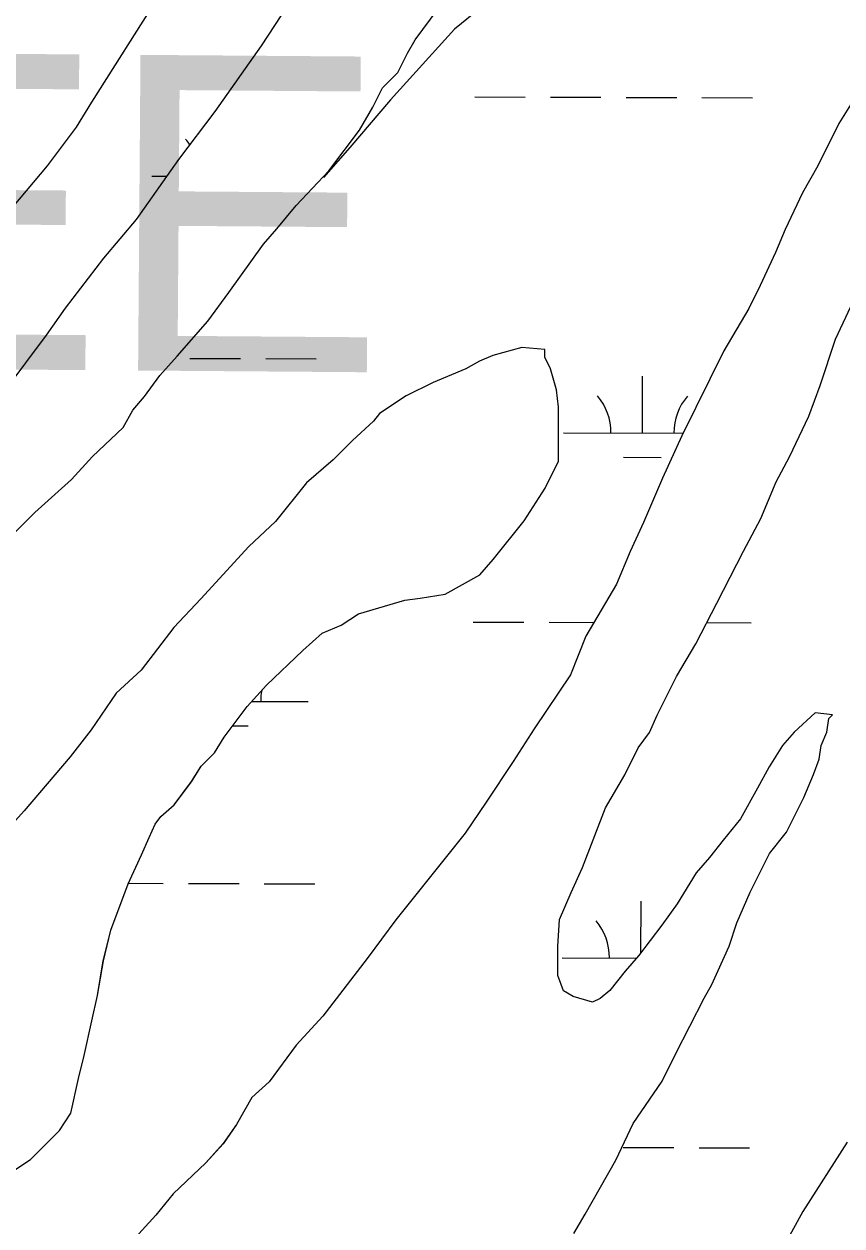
# Model space of a CAD drawing. Extents: x 3161665 to 3199565, y 885729 to 911164.
# Drawn here: x 3168412 to 3168930, y 899863 to 900624 of the extents above; entities that cross this region are included whole.
import ezdxf

# ---------------------------------------------------------------- set-up
doc = ezdxf.new("R2010")
doc.units = 0
for name, color, linetype in [('V-SITE-VEGE', 7, 'Continuous'), ('V-TOPO-GNAM-IDEN', 7, 'Continuous'), ('V-TOPO-SHOR', 7, 'Continuous'), ('V-WETL-SWMP', 7, 'Continuous')]:
    doc.layers.add(name, color=color, linetype=linetype)

msp = doc.modelspace()

# ---------------------------------------------------------------- linework, layer by layer
at = {"layer": 'V-SITE-VEGE'}
for p, q in [((3168454.97, 900574.98), (3168499.96, 900645.86)), ((3168579.3, 900636.28), (3168562.27, 900610.61)), ((3168659.89, 900614.5), (3168674.49, 900634.06)), ((3168655.02, 900605.95), (3168659.89, 900614.5)), ((3168562.27, 900610.61), (3168533.08, 900569.06)), ((3168648.95, 900593.73), (3168655.02, 900605.95)), ((3168639.21, 900583.95), (3168648.95, 900593.73)), ((3168633.14, 900571.73), (3168639.21, 900583.95)), ((3168445.24, 900559.09), (3168454.97, 900574.98)), ((3168936.98, 900574.87), (3168928.47, 900561.43)), ((3168533.08, 900569.06), (3168509.97, 900538.5)), ((3168624.63, 900557.07), (3168633.14, 900571.73)), ((3168928.47, 900561.43), (3168915.11, 900534.55)), ((3168427, 900534.64), (3168445.24, 900559.09)), ((3168605.17, 900531.4), (3168624.63, 900557.07)), ((3168509.97, 900538.5), (3168483.21, 900500.61)), ((3168413.61, 900518.75), (3168427, 900534.64)), ((3168584.47, 900509.38), (3168605.17, 900531.4)), ((3168915.11, 900534.55), (3168905.39, 900517.44)), ((3168401.44, 900504.08), (3168413.61, 900518.75)), ((3168905.39, 900517.44), (3168894.46, 900494.23)), ((3168572.3, 900494.71), (3168584.47, 900509.38)), ((3168483.21, 900500.61), (3168462.52, 900476.15)), ((3168563.79, 900484.93), (3168572.3, 900494.71)), ((3168894.46, 900494.23), (3168888.39, 900479.57)), ((3168541.89, 900454.37), (3168563.79, 900484.93)), ((3168462.52, 900476.15), (3168438.19, 900444.37)), ((3168888.39, 900479.57), (3168878.68, 900458.81)), ((3168528.51, 900436.04), (3168541.89, 900454.37)), ((3168878.68, 900458.81), (3168871.39, 900444.15)), ((3168926.35, 900424.75), (3168936.06, 900445.52)), ((3168438.19, 900444.37), (3168426.02, 900427.26)), ((3168871.39, 900444.15), (3168855.59, 900417.27)), ((3168509.03, 900414.02), (3168528.51, 900436.04)), ((3168426.02, 900427.26), (3168400.48, 900393.03)), ((3168916.65, 900395.44), (3168926.35, 900424.75)), ((3168727.45, 900419.41), (3168709.16, 900414.49)), ((3168742.1, 900418.22), (3168727.45, 900419.41)), ((3168742.11, 900413.34), (3168742.1, 900418.22)), ((3168855.59, 900417.27), (3168828.87, 900363.51)), ((3168498.08, 900401.8), (3168509.03, 900414.02)), ((3168700.63, 900410.81), (3168692.1, 900405.91)), ((3168709.16, 900414.49), (3168700.63, 900410.81)), ((3168745.79, 900406.03), (3168742.11, 900413.34)), ((3168488.35, 900388.35), (3168498.08, 900401.8)), ((3168692.1, 900405.91), (3168671.37, 900397.31)), ((3168749.48, 900392.61), (3168745.79, 900406.03)), ((3168671.37, 900397.31), (3168654.31, 900388.73)), ((3168750.73, 900381.64), (3168749.48, 900392.61)), ((3168909.38, 900375.9), (3168916.65, 900395.44)), ((3168481.04, 900379.79), (3168488.35, 900388.35)), ((3168654.31, 900388.73), (3168637.25, 900377.71)), ((3168474.97, 900368.8), (3168481.04, 900379.79)), ((3168637.25, 900377.71), (3168633.6, 900372.82)), ((3168750.8, 900347.47), (3168750.73, 900381.64)), ((3168633.6, 900372.82), (3168620.2, 900360.59)), ((3168897.23, 900350.25), (3168909.38, 900375.9)), ((3168455.49, 900350.45), (3168474.97, 900368.8)), ((3168828.87, 900363.51), (3168816.73, 900336.64)), ((3168620.2, 900360.59), (3168608.03, 900348.36)), ((3168442.1, 900335.77), (3168455.49, 900350.45)), ((3168608.03, 900348.36), (3168590.98, 900333.68)), ((3168742.3, 900330.36), (3168750.8, 900347.47)), ((3168888.73, 900334.36), (3168897.23, 900350.25)), ((3168418.96, 900314.98), (3168442.1, 900335.77)), ((3168590.98, 900333.68), (3168571.51, 900309.22)), ((3168816.73, 900336.64), (3168804.59, 900308.54)), ((3168879.02, 900311.15), (3168888.73, 900334.36)), ((3168728.93, 900309.59), (3168742.3, 900330.36)), ((3168404.35, 900300.29), (3168418.96, 900314.98)), ((3168571.51, 900309.22), (3168554.46, 900293.32)), ((3168709.46, 900285.14), (3168728.93, 900309.59)), ((3168804.59, 900308.54), (3168796.09, 900290.22)), ((3168868.09, 900290.38), (3168879.02, 900311.15)), ((3168554.46, 900293.32), (3168524.03, 900260.3)), ((3168796.09, 900290.22), (3168787.59, 900269.45)), ((3168851.08, 900257.4), (3168868.09, 900290.38)), ((3168700.94, 900275.36), (3168709.46, 900285.14)), ((3168679, 900263.1), (3168700.94, 900275.36)), ((3168663.14, 900260.63), (3168679, 900263.1)), ((3168787.59, 900269.45), (3168768.14, 900236.46)), ((3168524.03, 900260.3), (3168506.99, 900241.96)), ((3168624.12, 900250.77), (3168653.39, 900259.38)), ((3168653.39, 900259.38), (3168663.14, 900260.63)), ((3168837.71, 900231.74), (3168851.08, 900257.4)), ((3168613.15, 900243.43), (3168624.12, 900250.77)), ((3168506.99, 900241.96), (3168486.31, 900215.07)), ((3168600.96, 900238.52), (3168613.15, 900243.43)), ((3168588.78, 900227.5), (3168600.96, 900238.52)), ((3168768.14, 900236.46), (3168758.44, 900212.03)), ((3168565.65, 900205.49), (3168588.78, 900227.5)), ((3168825.56, 900210.97), (3168837.71, 900231.74)), ((3168486.31, 900215.07), (3168470.48, 900200.39)), ((3168758.44, 900212.03), (3168735.33, 900177.81)), ((3168813.41, 900186.53), (3168825.56, 900210.97)), ((3168553.48, 900192.04), (3168565.65, 900205.49)), ((3168470.48, 900200.39), (3168454.67, 900177.17)), ((3168538.88, 900172.48), (3168553.48, 900192.04)), ((3168808.55, 900175.54), (3168813.41, 900186.53)), ((3168913.47, 900187.98), (3168900.07, 900175.75)), ((3168924.45, 900186.79), (3168913.47, 900187.98)), ((3168922.02, 900184.34), (3168924.45, 900186.79)), ((3168920.82, 900175.8), (3168922.02, 900184.34)), ((3168454.67, 900177.17), (3168441.28, 900160.05)), ((3168532.8, 900162.7), (3168538.88, 900172.48)), ((3168735.33, 900177.81), (3168721.96, 900157.04)), ((3168801.25, 900165.76), (3168808.55, 900175.54)), ((3168900.07, 900175.75), (3168892.77, 900167.19)), ((3168917.18, 900167.25), (3168920.82, 900175.8)), ((3168792.75, 900148.66), (3168801.25, 900165.76)), ((3168892.77, 900167.19), (3168884.26, 900153.75)), ((3168915.98, 900158.7), (3168917.18, 900167.25)), ((3168441.28, 900160.05), (3168412.08, 900125.81)), ((3168524.28, 900154.14), (3168532.8, 900162.7)), ((3168721.96, 900157.04), (3168704.93, 900131.37)), ((3168912.34, 900148.93), (3168915.98, 900158.7)), ((3168518.2, 900144.37), (3168524.28, 900154.14)), ((3168780.6, 900127.88), (3168792.75, 900148.66)), ((3168884.26, 900153.75), (3168876.97, 900140.31)), ((3168906.27, 900134.28), (3168912.34, 900148.93)), ((3168507.25, 900129.7), (3168518.2, 900144.37)), ((3168876.97, 900140.31), (3168866.04, 900120.76)), ((3168895.34, 900112.28), (3168906.27, 900134.28)), ((3168412.08, 900125.81), (3168388.95, 900100.13)), ((3168498.72, 900122.35), (3168507.25, 900129.7)), ((3168704.93, 900131.37), (3168691.55, 900111.82)), ((3168766.04, 900090.02), (3168780.6, 900127.88)), ((3168495.07, 900117.46), (3168498.72, 900122.35)), ((3168866.04, 900120.76), (3168855.08, 900107.31)), ((3168491.43, 900108.91), (3168495.07, 900117.46)), ((3168691.55, 900111.82), (3168647.75, 900056.8)), ((3168884.39, 900098.84), (3168895.34, 900112.28)), ((3168486.58, 900097.92), (3168491.43, 900108.91)), ((3168855.08, 900107.31), (3168846.57, 900096.31)), ((3168478.08, 900079.6), (3168486.58, 900097.92)), ((3168846.57, 900096.31), (3168838.05, 900086.53)), ((3168872.24, 900074.4), (3168884.39, 900098.84)), ((3168758.76, 900074.14), (3168766.04, 900090.02)), ((3168838.05, 900086.53), (3168825.89, 900066.97)), ((3168467.16, 900050.28), (3168478.08, 900079.6)), ((3168751.47, 900057.04), (3168758.76, 900074.14)), ((3168863.75, 900054.86), (3168872.24, 900074.4)), ((3168825.89, 900066.97), (3168816.16, 900053.53)), ((3168750.29, 900039.95), (3168751.47, 900057.04)), ((3168462.33, 900030.75), (3168467.16, 900050.28)), ((3168647.75, 900056.8), (3168629.5, 900032.35)), ((3168816.16, 900053.53), (3168801.56, 900033.97)), ((3168858.9, 900040.2), (3168863.75, 900054.86)), ((3168750.33, 900021.65), (3168750.29, 900039.95)), ((3168847.97, 900015.77), (3168858.9, 900040.2)), ((3168458.72, 900008.77), (3168462.33, 900030.75)), ((3168629.5, 900032.35), (3168601.52, 899995.68)), ((3168801.56, 900033.97), (3168793.04, 900024.19)), ((3168754.02, 900011.9), (3168750.33, 900021.65)), ((3168793.04, 900024.19), (3168783.31, 900011.96)), ((3168760.13, 900008.25), (3168754.02, 900011.9)), ((3168783.31, 900011.96), (3168777.21, 900007.07)), ((3168843.11, 900007.22), (3168847.97, 900015.77)), ((3168455.09, 899992.9), (3168458.72, 900008.77)), ((3168772.34, 900004.61), (3168760.13, 900008.25)), ((3168777.21, 900007.07), (3168772.34, 900004.61)), ((3168824.89, 899971.79), (3168843.11, 900007.22)), ((3168450.26, 899970.93), (3168455.09, 899992.9)), ((3168601.52, 899995.68), (3168584.48, 899977.34)), ((3168584.48, 899977.34), (3168567.45, 899954.11)), ((3168446.64, 899956.27), (3168450.26, 899970.93)), ((3168816.39, 899954.68), (3168824.89, 899971.79)), ((3168441.8, 899934.3), (3168446.64, 899956.27)), ((3168567.45, 899954.11), (3168556.49, 899944.32)), ((3168798.14, 899927.8), (3168816.39, 899954.68)), ((3168556.49, 899944.32), (3168546.77, 899927.22)), ((3168434.51, 899923.3), (3168441.8, 899934.3)), ((3168787.21, 899904.59), (3168798.14, 899927.8)), ((3168416.25, 899904.95), (3168434.51, 899923.3)), ((3168546.77, 899927.22), (3168538.25, 899914.99)), ((3168538.25, 899914.99), (3168527.3, 899902.77)), ((3168933.62, 899915.91), (3168905.66, 899871.91)), ((3168395.53, 899891.48), (3168416.25, 899904.95)), ((3168767.77, 899870.37), (3168787.21, 899904.59)), ((3168527.3, 899902.77), (3168506.6, 899883.2)), ((3168506.6, 899883.2), (3168495.65, 899869.75)), ((3168495.65, 899869.75), (3168467.65, 899839.18)), ((3168760.48, 899858.15), (3168767.77, 899870.37)), ((3168905.66, 899871.91), (3168881.35, 899827.93))]:
    msp.add_line(p, q, dxfattribs=at)
at = {"layer": 'V-TOPO-SHOR'}
msp.add_lwpolyline([(3168796.16, 901388.53), (3168775.86, 901316.95), (3168780.2, 901254.27), (3168796.87, 901201.63), (3168816.88, 901138.92), (3168831.25, 901061.67), (3168835.59, 900996.75), (3168826.48, 900927.38), (3168808.39, 900840.13), (3168800.41, 900776.36), (3168804.85, 900758.44), (3168799.2, 900732.71), (3168796.91, 900712.57), (3168792.39, 900690.2), (3168775.57, 900677.93), (3168747.58, 900672.39), (3168709.46, 900641.14), (3168684.8, 900621.05), (3168644.41, 900576.38), (3168618.61, 900546.22), (3168601.78, 900527.23)], dxfattribs=at)
at = {"layer": 'V-WETL-SWMP'}
for p, q in [((3168454.97, 900574.98), (3168499.96, 900645.86)), ((3168579.3, 900636.28), (3168562.27, 900610.62)), ((3168659.89, 900614.5), (3168674.48, 900634.06)), ((3168655.02, 900605.95), (3168659.89, 900614.5)), ((3168562.27, 900610.62), (3168533.08, 900569.06)), ((3168648.95, 900593.73), (3168655.02, 900605.95)), ((3168639.21, 900583.95), (3168648.95, 900593.73)), ((3168633.14, 900571.73), (3168639.21, 900583.95)), ((3168445.24, 900559.09), (3168454.97, 900574.98)), ((3168697.7, 900578.2), (3168729.7, 900578.11)), ((3168745.7, 900578.06), (3168777.7, 900577.97)), ((3168793.7, 900577.93), (3168825.7, 900577.84)), ((3168841.7, 900577.8), (3168873.7, 900577.71)), ((3168936.98, 900574.87), (3168928.47, 900561.43)), ((3168533.08, 900569.06), (3168509.96, 900538.5)), ((3168624.63, 900557.07), (3168633.14, 900571.73)), ((3168928.47, 900561.43), (3168915.11, 900534.55)), ((3168426.99, 900534.65), (3168445.24, 900559.09)), ((3168605.16, 900531.4), (3168624.63, 900557.07)), ((3168509.96, 900538.5), (3168483.21, 900500.61)), ((3168413.61, 900518.75), (3168426.99, 900534.65)), ((3168584.47, 900509.38), (3168605.16, 900531.4)), ((3168915.11, 900534.55), (3168905.39, 900517.44)), ((3168492.97, 900528.02), (3168502.55, 900527.99)), ((3168401.44, 900504.08), (3168413.61, 900518.75)), ((3168905.39, 900517.44), (3168894.46, 900494.23)), ((3168572.3, 900494.71), (3168584.47, 900509.38)), ((3168483.21, 900500.61), (3168462.52, 900476.15)), ((3168563.78, 900484.93), (3168572.3, 900494.71)), ((3168894.46, 900494.23), (3168888.39, 900479.58)), ((3168541.89, 900454.37), (3168563.78, 900484.93)), ((3168462.52, 900476.15), (3168438.18, 900444.37)), ((3168888.39, 900479.58), (3168878.68, 900458.81)), ((3168528.51, 900436.04), (3168541.89, 900454.37)), ((3168878.68, 900458.81), (3168871.39, 900444.15)), ((3168926.35, 900424.75), (3168936.06, 900445.52)), ((3168438.18, 900444.37), (3168426.02, 900427.26)), ((3168871.39, 900444.15), (3168855.59, 900417.27)), ((3168509.03, 900414.03), (3168528.51, 900436.04)), ((3168426.02, 900427.26), (3168400.47, 900393.03)), ((3168916.65, 900395.44), (3168926.35, 900424.75)), ((3168727.45, 900419.41), (3168709.16, 900414.49)), ((3168742.1, 900418.22), (3168727.45, 900419.41)), ((3168742.11, 900413.34), (3168742.1, 900418.22)), ((3168855.59, 900417.27), (3168828.87, 900363.51)), ((3168498.08, 900401.8), (3168509.03, 900414.03)), ((3168517.24, 900412.52), (3168549.24, 900412.43)), ((3168565.24, 900412.39), (3168597.24, 900412.3)), ((3168700.62, 900410.81), (3168692.09, 900405.91)), ((3168709.16, 900414.49), (3168700.62, 900410.81)), ((3168745.79, 900406.03), (3168742.11, 900413.34)), ((3168488.35, 900388.35), (3168498.08, 900401.8)), ((3168692.09, 900405.91), (3168671.37, 900397.32)), ((3168749.48, 900392.62), (3168745.79, 900406.03)), ((3168803.96, 900365.3), (3168804.06, 900401.3)), ((3168671.37, 900397.32), (3168654.3, 900388.74)), ((3168750.72, 900381.64), (3168749.48, 900392.62)), ((3168909.38, 900375.9), (3168916.65, 900395.44)), ((3168481.04, 900379.79), (3168488.35, 900388.35)), ((3168654.3, 900388.74), (3168637.25, 900377.71)), ((3168474.97, 900368.8), (3168481.04, 900379.79)), ((3168637.25, 900377.71), (3168633.6, 900372.82)), ((3168750.8, 900347.47), (3168750.72, 900381.64)), ((3168633.6, 900372.82), (3168620.2, 900360.59)), ((3168897.23, 900350.25), (3168909.38, 900375.9)), ((3168455.49, 900350.45), (3168474.97, 900368.8)), ((3168753.96, 900365.44), (3168829.72, 900365.23)), ((3168828.87, 900363.51), (3168816.72, 900336.64)), ((3168620.2, 900360.59), (3168608.03, 900348.36)), ((3168442.1, 900335.77), (3168455.49, 900350.45)), ((3168608.03, 900348.36), (3168590.98, 900333.68)), ((3168742.3, 900330.36), (3168750.8, 900347.47)), ((3168791.92, 900349.9), (3168815.92, 900349.83)), ((3168888.73, 900334.36), (3168897.23, 900350.25)), ((3168418.96, 900314.98), (3168442.1, 900335.77)), ((3168590.98, 900333.68), (3168571.51, 900309.23)), ((3168816.72, 900336.64), (3168804.59, 900308.54)), ((3168879.02, 900311.16), (3168888.73, 900334.36)), ((3168728.92, 900309.59), (3168742.3, 900330.36)), ((3168404.35, 900300.3), (3168418.96, 900314.98)), ((3168571.51, 900309.23), (3168554.46, 900293.32)), ((3168709.46, 900285.14), (3168728.92, 900309.59)), ((3168804.59, 900308.54), (3168796.09, 900290.22)), ((3168868.08, 900290.38), (3168879.02, 900311.16)), ((3168554.46, 900293.32), (3168524.03, 900260.3)), ((3168796.09, 900290.22), (3168787.59, 900269.45)), ((3168851.08, 900257.4), (3168868.08, 900290.38)), ((3168700.94, 900275.36), (3168709.46, 900285.14)), ((3168679, 900263.1), (3168700.94, 900275.36)), ((3168663.14, 900260.63), (3168679, 900263.1)), ((3168787.59, 900269.45), (3168768.14, 900236.46)), ((3168524.03, 900260.3), (3168506.99, 900241.96)), ((3168624.12, 900250.77), (3168653.38, 900259.38)), ((3168653.38, 900259.38), (3168663.14, 900260.63)), ((3168837.71, 900231.74), (3168851.08, 900257.4)), ((3168613.15, 900243.43), (3168624.12, 900250.77)), ((3168506.99, 900241.96), (3168486.3, 900215.07)), ((3168600.96, 900238.52), (3168613.15, 900243.43)), ((3168696.78, 900245.52), (3168728.78, 900245.43)), ((3168744.78, 900245.39), (3168773.36, 900245.31)), ((3168844.68, 900245.11), (3168872.78, 900245.04)), ((3168588.78, 900227.51), (3168600.96, 900238.52)), ((3168768.14, 900236.46), (3168758.44, 900212.03)), ((3168565.65, 900205.49), (3168588.78, 900227.51)), ((3168825.56, 900210.97), (3168837.71, 900231.74)), ((3168486.3, 900215.07), (3168470.47, 900200.39)), ((3168758.44, 900212.03), (3168735.33, 900177.81)), ((3168813.41, 900186.53), (3168825.56, 900210.97)), ((3168553.47, 900192.04), (3168565.65, 900205.49)), ((3168470.47, 900200.39), (3168454.66, 900177.17)), ((3168556.31, 900195.17), (3168592.05, 900195.07)), ((3168538.88, 900172.48), (3168553.47, 900192.04)), ((3168808.55, 900175.54), (3168813.41, 900186.53)), ((3168913.47, 900187.98), (3168900.07, 900175.75)), ((3168924.46, 900186.79), (3168913.47, 900187.98)), ((3168922.02, 900184.34), (3168924.46, 900186.79)), ((3168544.32, 900179.77), (3168554.01, 900179.74)), ((3168920.82, 900175.8), (3168922.02, 900184.34)), ((3168454.66, 900177.17), (3168441.28, 900160.05)), ((3168532.8, 900162.7), (3168538.88, 900172.48)), ((3168735.33, 900177.81), (3168721.96, 900157.04)), ((3168801.25, 900165.76), (3168808.55, 900175.54)), ((3168900.07, 900175.75), (3168892.77, 900167.19)), ((3168917.18, 900167.25), (3168920.82, 900175.8)), ((3168792.75, 900148.66), (3168801.25, 900165.76)), ((3168892.77, 900167.19), (3168884.26, 900153.75)), ((3168915.98, 900158.7), (3168917.18, 900167.25)), ((3168441.28, 900160.05), (3168412.07, 900125.82)), ((3168524.27, 900154.14), (3168532.8, 900162.7)), ((3168721.96, 900157.04), (3168704.93, 900131.37)), ((3168912.34, 900148.93), (3168915.98, 900158.7)), ((3168518.2, 900144.36), (3168524.27, 900154.14)), ((3168780.6, 900127.88), (3168792.75, 900148.66)), ((3168884.26, 900153.75), (3168876.97, 900140.31)), ((3168906.27, 900134.28), (3168912.34, 900148.93)), ((3168507.25, 900129.7), (3168518.2, 900144.36)), ((3168876.97, 900140.31), (3168866.03, 900120.76)), ((3168895.34, 900112.28), (3168906.27, 900134.28)), ((3168412.07, 900125.82), (3168388.95, 900100.14)), ((3168498.72, 900122.35), (3168507.25, 900129.7)), ((3168704.93, 900131.37), (3168691.55, 900111.82)), ((3168766.04, 900090.02), (3168780.6, 900127.88)), ((3168495.07, 900117.46), (3168498.72, 900122.35)), ((3168866.03, 900120.76), (3168855.08, 900107.31)), ((3168491.43, 900108.91), (3168495.07, 900117.46)), ((3168691.55, 900111.82), (3168647.75, 900056.8)), ((3168884.39, 900098.84), (3168895.34, 900112.28)), ((3168486.57, 900097.92), (3168491.43, 900108.91)), ((3168855.08, 900107.31), (3168846.57, 900096.31)), ((3168478.08, 900079.6), (3168486.57, 900097.92)), ((3168846.57, 900096.31), (3168838.05, 900086.53)), ((3168872.24, 900074.4), (3168884.39, 900098.84)), ((3168758.76, 900074.14), (3168766.04, 900090.02)), ((3168478.24, 900079.95), (3168500.33, 900079.89)), ((3168516.32, 900079.85), (3168548.32, 900079.76)), ((3168564.32, 900079.71), (3168596.32, 900079.62)), ((3168838.05, 900086.53), (3168825.89, 900066.97)), ((3168467.16, 900050.28), (3168478.08, 900079.6)), ((3168751.47, 900057.04), (3168758.76, 900074.14)), ((3168863.75, 900054.86), (3168872.24, 900074.4)), ((3168803.05, 900035.97), (3168803.14, 900068.62)), ((3168825.89, 900066.97), (3168816.16, 900053.53)), ((3168750.29, 900039.95), (3168751.47, 900057.04)), ((3168462.32, 900030.75), (3168467.16, 900050.28)), ((3168647.75, 900056.8), (3168629.5, 900032.35)), ((3168816.16, 900053.53), (3168801.56, 900033.97)), ((3168858.9, 900040.2), (3168863.75, 900054.86)), ((3168750.33, 900021.65), (3168750.29, 900039.95)), ((3168847.97, 900015.77), (3168858.9, 900040.2)), ((3168458.71, 900008.78), (3168462.32, 900030.75)), ((3168629.5, 900032.35), (3168601.52, 899995.68)), ((3168753.04, 900032.76), (3168800.39, 900032.63)), ((3168801.56, 900033.97), (3168793.04, 900024.19)), ((3168754.02, 900011.9), (3168750.33, 900021.65)), ((3168793.04, 900024.19), (3168783.3, 900011.96)), ((3168760.13, 900008.25), (3168754.02, 900011.9)), ((3168783.3, 900011.96), (3168777.21, 900007.07)), ((3168843.11, 900007.22), (3168847.97, 900015.77)), ((3168455.09, 899992.9), (3168458.71, 900008.78)), ((3168772.34, 900004.62), (3168760.13, 900008.25)), ((3168777.21, 900007.07), (3168772.34, 900004.62)), ((3168824.89, 899971.79), (3168843.11, 900007.22)), ((3168450.26, 899970.93), (3168455.09, 899992.9)), ((3168601.52, 899995.68), (3168584.48, 899977.34)), ((3168584.48, 899977.34), (3168567.45, 899954.11)), ((3168446.63, 899956.27), (3168450.26, 899970.93)), ((3168816.38, 899954.69), (3168824.89, 899971.79)), ((3168441.8, 899934.3), (3168446.63, 899956.27)), ((3168567.45, 899954.11), (3168556.49, 899944.33)), ((3168798.14, 899927.8), (3168816.38, 899954.69)), ((3168556.49, 899944.33), (3168546.76, 899927.22)), ((3168434.51, 899923.3), (3168441.8, 899934.3)), ((3168787.21, 899904.59), (3168798.14, 899927.8)), ((3168416.24, 899904.95), (3168434.51, 899923.3)), ((3168546.76, 899927.22), (3168538.25, 899915)), ((3168538.25, 899915), (3168527.3, 899902.77)), ((3168791.86, 899912.58), (3168823.86, 899912.49)), ((3168839.86, 899912.45), (3168871.86, 899912.36)), ((3168933.62, 899915.91), (3168905.66, 899871.91)), ((3168395.53, 899891.48), (3168416.24, 899904.95)), ((3168767.77, 899870.37), (3168787.21, 899904.59)), ((3168527.3, 899902.77), (3168506.6, 899883.2)), ((3168506.6, 899883.2), (3168495.65, 899869.75)), ((3168495.65, 899869.75), (3168467.65, 899839.18)), ((3168760.47, 899858.15), (3168767.77, 899870.37)), ((3168905.66, 899871.91), (3168881.35, 899827.93))]:
    msp.add_line(p, q, dxfattribs=at)
for centre, start, end in [((3168487.73, 900528.51), 33.49744, 40.6135), ((3168748.72, 900365.92), 359.06985, 40.6135), ((3168859.2, 900365.62), 139.06984, 180.6135), ((3168597.3, 900195.53), 169.05479, 180.6135), ((3168747.8, 900033.25), 359.06985, 40.6135)]:
    msp.add_arc(centre, 35.25, start, end, dxfattribs=at)

# ---------------------------------------------------------------- texts
at = {"layer": 'V-TOPO-GNAM-IDEN'}
msp.add_text('COUPEE', height=200, rotation=359.56604, dxfattribs=at).set_placement((3167511.36, 900412.24))

doc.saveas('drawing.dxf')
